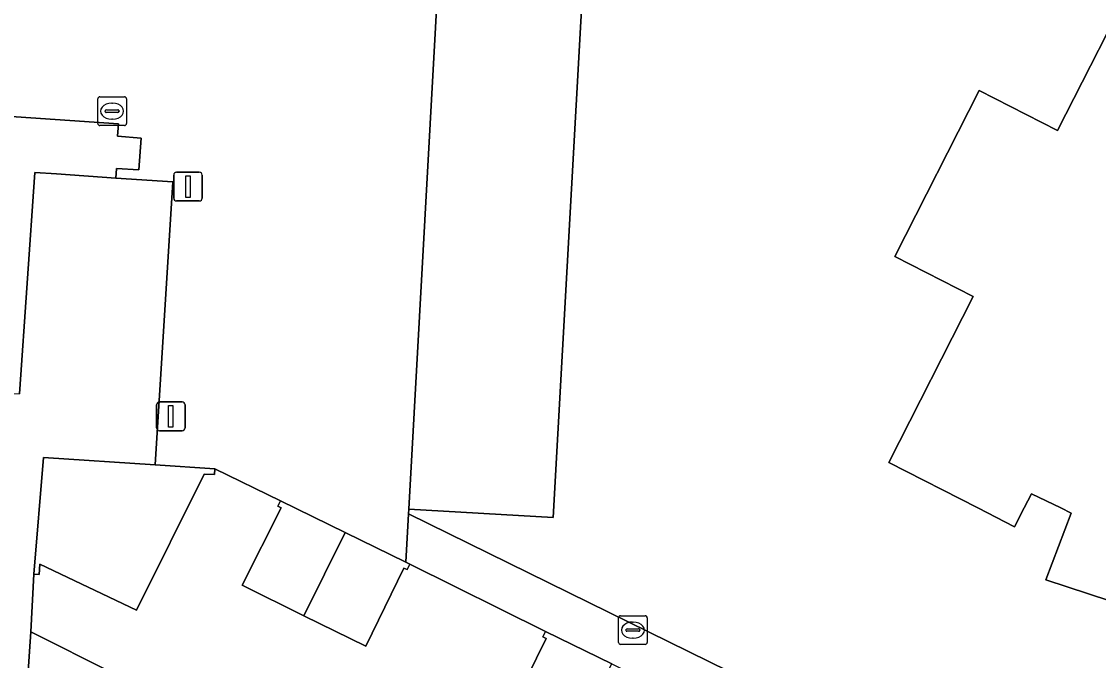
# Model space of a CAD drawing. Extents: x 160349 to 161355, y 381727 to 382854.
# Drawn here: x 160541.94 to 160579.38, y 381994.7 to 382016.9 of the extents above; entities that cross this region are included whole.
import ezdxf

# ---------------------------------------------------------------- set-up
doc = ezdxf.new("R2010")
doc.units = 0
for name, color, linetype in [('IMGEO_Erf', 7, 'Continuous'), ('IMGEO_Hek', 7, 'Continuous'), ('IMGEO_Kolk', 7, 'Continuous'), ('IMGEO_Lichtmast', 7, 'Continuous'), ('IMGEO_Pand', 7, 'Continuous'), ('IMGEO_Parkeervlak_open', 7, 'Continuous'), ('IMGEO_Rijbaan_lokaal_open', 7, 'Continuous'), ('IMGEO_Voetpad_open', 7, 'Continuous')]:
    doc.layers.add(name, color=color, linetype=linetype)

msp = doc.modelspace()

# ---------------------------------------------------------------- linework, layer by layer
at = {"layer": 'IMGEO_Erf'}
for points in [[(160582.049, 382019.806), (160567.258, 382027.358), (160569.969, 382032.694), (160568.184, 382033.456), (160568.223, 382033.56), (160567.62, 382033.798), (160563.756, 382026.216), (160561.616, 382027.336), (160561.005, 382026.029), (160561.7, 382025.66), (160561.631, 382025.459), (160561.904, 382025.308), (160561.543, 382019.82), (160560.417, 381999.666), (160555.404, 381999.955), (160555.394, 381999.801), (160586.709, 381984.411), (160587.131, 381985.496), (160591.533, 381996.816)], [(160585.711, 381994.824), (160577.553, 381997.498), (160578.429, 381999.823), (160578.066, 382000), (160577.049, 382000.496), (160576.796, 382000), (160576.462, 381999.347), (160575.185, 382000), (160572.092, 382001.582), (160575.023, 382007.346), (160572.299, 382008.731), (160575.234, 382014.503), (160577.958, 382013.117), (160580.81, 382018.725)], [(160558.843, 381992.758), (160560.173, 381995.47), (160560.065, 381995.522), (160560.155, 381995.707), (160555.433, 381998.049), (160555.34, 381997.86), (160555.233, 381997.913), (160553.902, 381995.202), (160551.752, 381996.258), (160549.603, 381997.313), (160550.962, 382000.007), (160550.85, 382000.063), (160550.945, 382000.252), (160548.655, 382001.363), (160548.646, 382001.159), (160548.286, 382001.175), (160545.929, 381996.449), (160542.577, 381998.048), (160542.548, 381997.689), (160542.368, 381997.697), (160542.264, 381995.693), (160545.124, 381994.266)]]:
    msp.add_lwpolyline(points, dxfattribs=at)
at = {"layer": 'IMGEO_Hek'}
for points in [[(160548.655, 382001.363), (160550.945, 382000.252)], [(160555.433, 381998.049), (160560.155, 381995.707)], [(160542.264, 381995.693), (160542.368, 381997.697)]]:
    msp.add_lwpolyline(points, dxfattribs=at)
at = {"layer": 'IMGEO_Kolk'}
for p, q in [((160544.586, 382013.358), (160544.586, 382014.21)), ((160544.661, 382014.284), (160545.513, 382014.284)), ((160545.074, 382014.064), (160545.099, 382014.064)), ((160545.587, 382014.21), (160545.587, 382013.358)), ((160544.845, 382013.778), (160544.845, 382013.79)), ((160545.283, 382013.741), (160544.885, 382013.741)), ((160544.888, 382013.827), (160545.286, 382013.827)), ((160545.329, 382013.79), (160545.329, 382013.778)), ((160545.513, 382013.284), (160544.661, 382013.284)), ((160545.097, 382013.504), (160545.072, 382013.504)), ((160562.691, 381995.331), (160562.691, 381996.183)), ((160562.766, 381996.257), (160563.618, 381996.257)), ((160563.179, 381996.037), (160563.204, 381996.037)), ((160563.692, 381996.183), (160563.692, 381995.331)), ((160562.95, 381995.751), (160562.95, 381995.763)), ((160563.388, 381995.714), (160562.99, 381995.714)), ((160562.993, 381995.8), (160563.391, 381995.8)), ((160563.434, 381995.763), (160563.434, 381995.751)), ((160563.618, 381995.257), (160562.766, 381995.257)), ((160563.202, 381995.477), (160563.177, 381995.477))]:
    msp.add_line(p, q, dxfattribs=at)
for points in [[(160544.586, 382013.358), (160544.586, 382014.21)], [(160544.661, 382014.284), (160545.513, 382014.284)], [(160545.587, 382014.21), (160545.587, 382013.358)], [(160545.513, 382013.284), (160544.661, 382013.284)], [(160562.691, 381995.331), (160562.691, 381996.183)], [(160562.766, 381996.257), (160563.618, 381996.257)], [(160563.692, 381996.183), (160563.692, 381995.331)], [(160563.618, 381995.257), (160562.766, 381995.257)]]:
    msp.add_lwpolyline(points, dxfattribs=at)
for centre, radius, start, end in [((160544.663, 382014.208), 0.0765, 91.552, 178.448), ((160544.663, 382014.208), 0.0765, 91.552, 178.448), ((160545.511, 382014.208), 0.0765, 1.552, 88.448), ((160545.511, 382014.208), 0.0765, 1.552, 88.448), ((160544.885, 382013.787), 0.0403, 85.8775, 175.7526), ((160544.882, 382013.777), 0.0366, 178.938, 274.7102), ((160545.286, 382013.784), 0.043, 264.8664, 352.4533), ((160545.29, 382013.789), 0.0386, 1.7309, 96.639), ((160544.663, 382013.36), 0.0765, 181.552, 268.448), ((160544.663, 382013.36), 0.0765, 181.552, 268.448), ((160545.511, 382013.36), 0.0765, 271.552, 358.448), ((160545.511, 382013.36), 0.0765, 271.552, 358.448), ((160562.768, 381996.181), 0.0765, 91.552, 178.448), ((160562.768, 381996.181), 0.0765, 91.552, 178.448), ((160563.616, 381996.181), 0.0765, 1.552, 88.448), ((160563.616, 381996.181), 0.0765, 1.552, 88.448), ((160562.99, 381995.76), 0.0403, 85.8775, 175.7526), ((160562.987, 381995.75), 0.0366, 178.938, 274.7102), ((160563.391, 381995.757), 0.043, 264.8664, 352.4533), ((160563.395, 381995.762), 0.0386, 1.7309, 96.639), ((160562.768, 381995.333), 0.0765, 181.552, 268.448), ((160562.768, 381995.333), 0.0765, 181.552, 268.448), ((160563.616, 381995.333), 0.0765, 271.552, 358.448), ((160563.616, 381995.333), 0.0765, 271.552, 358.448)]:
    msp.add_arc(centre, radius, start, end, dxfattribs=at)
for centre, major_axis, ratio, start_param, end_param in [((160545.073, 382013.784), (-0.387, 0.002), 0.722429, 4.712389, 7.853982), ((160545.098, 382013.784), (-0.39, 0.002), 0.717154, 1.570796, 4.712389), ((160563.178, 381995.757), (-0.387, 0.002), 0.722429, 4.712389, 7.853982), ((160563.203, 381995.757), (-0.39, 0.002), 0.717154, 1.570796, 4.712389)]:
    msp.add_ellipse(centre, major_axis=major_axis, ratio=ratio, start_param=start_param, end_param=end_param, dxfattribs=at)
at = {"layer": 'IMGEO_Lichtmast'}
for p, q in [((160547.228, 382010.764), (160547.228, 382011.564)), ((160547.228, 382011.564), (160547.228, 382010.764)), ((160547.328, 382011.664), (160548.118, 382011.664)), ((160548.118, 382011.664), (160547.328, 382011.664)), ((160548.218, 382011.564), (160548.218, 382010.764)), ((160548.218, 382010.764), (160548.218, 382011.564)), ((160548.118, 382010.664), (160547.328, 382010.664)), ((160547.328, 382010.664), (160548.118, 382010.664)), ((160546.632, 382002.782), (160546.632, 382003.582)), ((160546.632, 382003.582), (160546.632, 382002.782)), ((160546.732, 382003.682), (160547.522, 382003.682)), ((160547.522, 382003.682), (160546.732, 382003.682)), ((160547.622, 382003.582), (160547.622, 382002.782)), ((160547.622, 382002.782), (160547.622, 382003.582)), ((160547.522, 382002.682), (160546.732, 382002.682)), ((160546.732, 382002.682), (160547.522, 382002.682))]:
    msp.add_line(p, q, dxfattribs=at)
for points in [[(160547.648, 382011.539), (160547.798, 382011.539), (160547.798, 382010.789), (160547.648, 382010.789), (160547.648, 382011.539)], [(160547.052, 382003.557), (160547.202, 382003.557), (160547.202, 382002.807), (160547.052, 382002.807), (160547.052, 382003.557)]]:
    msp.add_lwpolyline(points, dxfattribs=at)
for centre, start, end in [((160547.328, 382011.564), 90, 180), ((160547.328, 382011.564), 90, 180), ((160548.118, 382011.564), 0, 90), ((160548.118, 382011.564), 360, 90), ((160547.328, 382010.764), 180, 270), ((160547.328, 382010.764), 180, 270), ((160548.118, 382010.764), 270, 0), ((160548.118, 382010.764), 270, 0), ((160546.732, 382003.582), 90, 180), ((160546.732, 382003.582), 90, 180), ((160547.522, 382003.582), 0, 90), ((160547.522, 382003.582), 360, 90), ((160546.732, 382002.782), 180, 270), ((160546.732, 382002.782), 180, 270), ((160547.522, 382002.782), 270, 0), ((160547.522, 382002.782), 270, 0)]:
    msp.add_arc(centre, 0.1, start, end, dxfattribs=at)
at = {"layer": 'IMGEO_Pand'}
msp.add_lwpolyline([(160580.81, 382018.725), (160577.958, 382013.117), (160575.234, 382014.503), (160572.299, 382008.731), (160575.023, 382007.346), (160572.092, 382001.582), (160575.185, 382000), (160576.462, 381999.347), (160576.796, 382000), (160577.049, 382000.496), (160578.066, 382000), (160578.429, 381999.823), (160577.553, 381997.498), (160585.711, 381994.824)], dxfattribs=at)
for points in [[(160528.873, 382014.469), (160528.64, 382004.369), (160527.89, 382004.415), (160527.114, 381993.069), (160527.748, 381993.017), (160527.803, 381993.287), (160531.361, 381993.015), (160531.216, 381991.421), (160531.007, 381991.44), (160530.974, 381991.082), (160540.186, 381990.409), (160540.212, 381990.769), (160539.853, 381990.795), (160540.551, 382003.552), (160540.576, 382004.011), (160541.862, 382003.963), (160542.395, 382011.655), (160543.158, 382011.604), (160545.217, 382011.457), (160545.241, 382011.793), (160546.018, 382011.75), (160546.094, 382012.847), (160545.277, 382012.91), (160545.31, 382013.349)], [(160548.286, 382001.175), (160548.646, 382001.159), (160548.655, 382001.363), (160546.585, 382001.5), (160542.698, 382001.758), (160542.368, 381997.697), (160542.548, 381997.689), (160542.577, 381998.048), (160545.929, 381996.449)], [(160553.189, 381999.15), (160550.945, 382000.252), (160550.85, 382000.063), (160550.962, 382000.007), (160549.603, 381997.313), (160551.752, 381996.258)], [(160555.233, 381997.913), (160555.34, 381997.86), (160555.433, 381998.049), (160555.302, 381998.113), (160553.189, 381999.15), (160551.752, 381996.258), (160553.902, 381995.202)], [(160544.983, 381982.984), (160549.349, 381991.807), (160544.974, 381993.97), (160545.124, 381994.266), (160542.264, 381995.693), (160541.603, 381985.935), (160540.978, 381985.979), (160540.958, 381985.667), (160541.597, 381985.592), (160541.452, 381983.205)], [(160561.008, 381991.699), (160562.455, 381994.581), (160560.155, 381995.707), (160560.065, 381995.522), (160560.173, 381995.47), (160558.843, 381992.758)]]:
    msp.add_lwpolyline(points, close=True, dxfattribs=at)
at = {"layer": 'IMGEO_Parkeervlak_open'}
msp.add_lwpolyline([(160556.512, 382020.05), (160555.404, 381999.955), (160560.417, 381999.666), (160561.543, 382019.82)], close=True, dxfattribs=at)
at = {"layer": 'IMGEO_Rijbaan_lokaal_open'}
msp.add_lwpolyline([(160529.135, 382019.87), (160528.873, 382014.469), (160545.31, 382013.349), (160545.277, 382012.91), (160546.094, 382012.847), (160546.018, 382011.75), (160545.241, 382011.793), (160545.217, 382011.457), (160547.199, 382011.325), (160546.585, 382001.5), (160548.655, 382001.363), (160550.945, 382000.252), (160553.189, 381999.15), (160555.302, 381998.113), (160555.394, 381999.801), (160555.404, 381999.955), (160556.512, 382020.05)], dxfattribs=at)
at = {"layer": 'IMGEO_Voetpad_open'}
for points in [[(160541.603, 381985.935), (160542.264, 381995.693), (160542.368, 381997.697), (160542.698, 382001.758), (160546.585, 382001.5), (160547.199, 382011.325), (160545.217, 382011.457), (160543.158, 382011.604), (160542.395, 382011.655), (160541.862, 382003.963)], [(160555.394, 381999.801), (160555.302, 381998.113), (160555.433, 381998.049), (160560.155, 381995.707), (160562.455, 381994.581), (160564.754, 381993.454), (160569.575, 381991.08), (160571.833, 381989.967), (160574.092, 381988.854), (160578.911, 381986.482), (160581.163, 381985.37)], [(160580.011, 381966.548), (160586.279, 381983.246), (160586.709, 381984.411), (160555.394, 381999.801)]]:
    msp.add_lwpolyline(points, dxfattribs=at)

doc.saveas('drawing.dxf')
